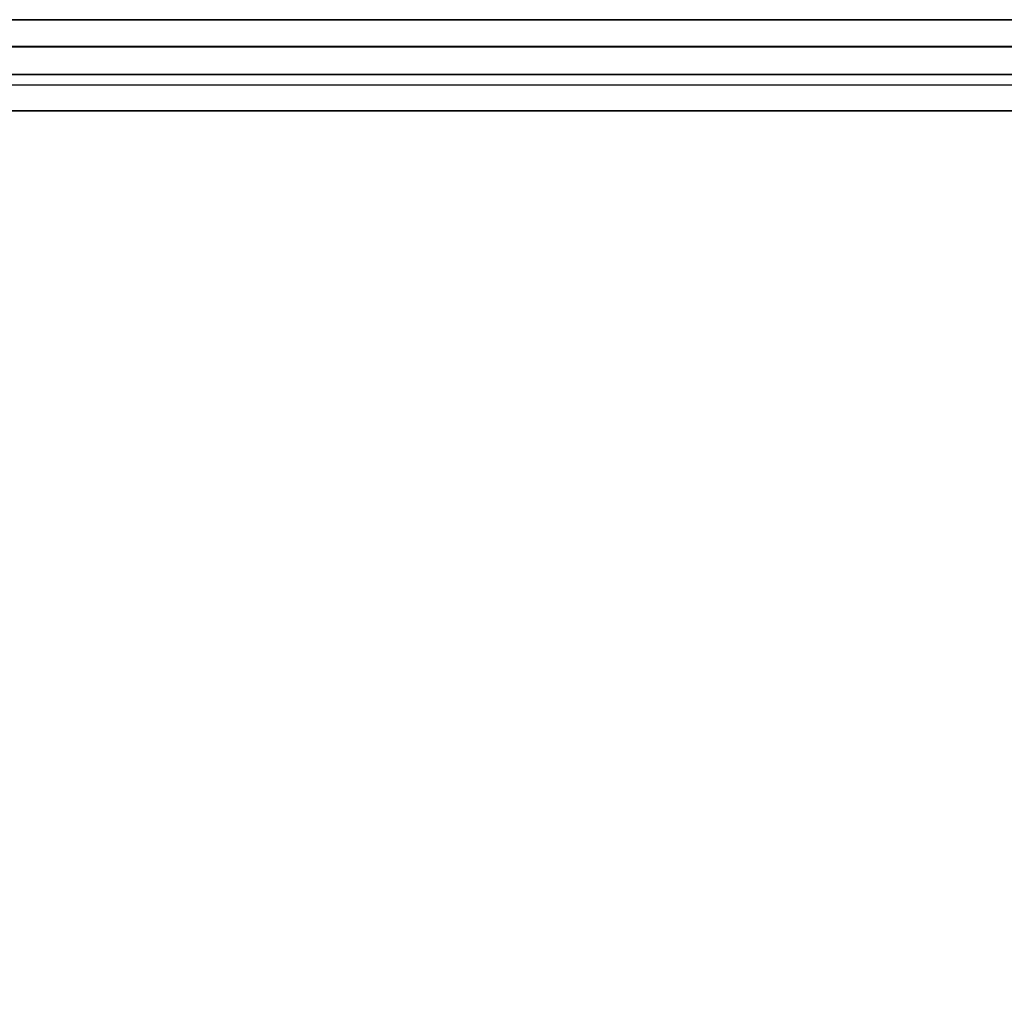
# Model space of a CAD drawing. Header units: millimetres. Extents: x -661 to 720, y -255 to 255.
# Tile 565 of 656: x -600 to -573, y 227 to 254. Entities that reach past the tile are written whole.
import ezdxf

# ---------------------------------------------------------------- set-up
doc = ezdxf.new("R2010")
doc.units = ezdxf.units.MM
doc.layers.add('Floreana 120', color=18, linetype='Continuous', true_color=0x000000)

msp = doc.modelspace()

# ---------------------------------------------------------------- linework, layer by layer
at = {"layer": 'Floreana 120', "color": 253, "true_color": 0x999999}
for p, q in [((-658.028, 253.5, -9.75), (-293.032, 253.5, -9.75)), ((-293.032, 252.75, -28.5), (-658.028, 252.75, -28.5)), ((-658.028, 252, -9.75), (-293.032, 252, -9.75))]:
    msp.add_line(p, q, dxfattribs=at)
at = {"layer": 'Floreana 120', "color": 250, "true_color": 0x282421}
msp.add_line((-652.03, 251, 5), (-299.03, 251, 5), dxfattribs=at)
at = {"layer": 'Floreana 120', "color": 253, "true_color": 0x999999}
for points, weights, knots in [([(-658.028, 253.5, 9), (-658.028, 253.5, 10.462), (-657.614, 252.467, 11.497), (-657.029, 251.004, 11.5), (-657.029, 251.003, 11.5), (-657.028, 251.001, 11.5), (-657.03, 251, 11.5), (-536.03, 251, 11.5), (-415.03, 251, 11.5), (-294.03, 251, 11.5), (-294.031, 251.001, 11.5), (-294.03, 251.003, 11.5), (-294.03, 251.004, 11.5), (-293.445, 252.467, 11.497), (-293.032, 253.5, 10.462), (-293.032, 253.5, 9), (-414.697, 253.5, 9), (-536.362, 253.5, 9), (-658.028, 253.5, 9)], [1, 0.805148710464, 0.805148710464, 1, 0.999999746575, 0.999999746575, 1, 1, 1, 1, 0.999999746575, 0.999999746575, 1, 0.805148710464, 0.805148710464, 1, 1, 1, 1], [0, 0, 0, 0, 4.557256, 4.557256, 4.557256, 4.562455, 4.562455, 4.562455, 367.562455, 367.562455, 367.562455, 367.567653, 367.567653, 367.567653, 372.124909, 372.124909, 372.124909, 737.120909, 737.120909, 737.120909, 737.120909]), ([(-294.03, 251, 10), (-415.03, 251, 10), (-536.03, 251, 10), (-657.03, 251, 10), (-657.029, 251.001, 10), (-657.029, 251.001, 10), (-657.029, 251.002, 10), (-657.614, 251.587, 9.999), (-658.028, 252, 9.585), (-658.028, 252, 9), (-536.362, 252, 9), (-414.697, 252, 9), (-293.032, 252, 9), (-293.032, 252, 9.585), (-293.445, 251.587, 9.999), (-294.03, 251.002, 10), (-294.03, 251.001, 10), (-294.03, 251.001, 10), (-294.03, 251, 10)], [1, 1, 1, 1, 0.999999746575, 0.999999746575, 1, 0.805148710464, 0.805148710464, 1, 1, 1, 1, 0.805148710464, 0.805148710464, 1, 0.999999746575, 0.999999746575, 1], [0, 0, 0, 0, 363, 363, 363, 363.002279, 363.002279, 363.002279, 365.130777, 365.130777, 365.130777, 730.126774, 730.126774, 730.126774, 732.255272, 732.255272, 732.255272, 732.257551, 732.257551, 732.257551, 732.257551])]:
    msp.add_rational_spline(points, weights, degree=3, knots=knots, dxfattribs=at)
for points in [[(-658.028, 253.5, 9), (-475.53, 253.5, 9), (-293.032, 253.5, 9)], [(-293.032, 253.5, -28.5), (-475.53, 253.5, -28.5), (-658.028, 253.5, -28.5)], [(-658.028, 253.5, -28.5), (-475.53, 253.5, -28.5), (-293.032, 253.5, -28.5)], [(-293.325, 252.768, 10.768), (-475.53, 252.768, 10.768), (-657.735, 252.768, 10.768)], [(-293.032, 252, -28.5), (-475.53, 252, -28.5), (-658.028, 252, -28.5)], [(-658.028, 252, -28.5), (-475.53, 252, -28.5), (-293.032, 252, -28.5)], [(-293.032, 252, 9), (-475.53, 252, 9), (-658.028, 252, 9)], [(-293.325, 251.707, 9.707), (-475.53, 251.707, 9.707), (-657.735, 251.707, 9.707)], [(-657.03, 251, 10), (-475.53, 251, 10), (-294.03, 251, 10)], [(-294.03, 251, 11.5), (-475.53, 251, 11.5), (-657.03, 251, 11.5)]]:
    msp.add_open_spline(points, degree=2, dxfattribs=at)
at = {"layer": 'Floreana 120', "color": 250, "true_color": 0x282421}
for points, knots in [([(-652.03, -251, 10), (-475.53, -251, 10), (-299.03, -251, 10), (-294.03, -251, 10), (-294.03, -246, 10), (-294.03, 0, 10), (-294.03, 246, 10), (-294.03, 251, 10), (-299.03, 251, 10), (-475.53, 251, 10), (-652.03, 251, 10), (-657.03, 251, 10), (-657.03, 246, 10), (-657.03, 0, 10), (-657.03, -246, 10), (-657.03, -251, 10), (-652.03, -251, 10)], [0, 0, 0, 353, 353, 363, 363, 855, 855, 865, 865, 1218, 1218, 1228, 1228, 1720, 1720, 1730, 1730, 1730]), ([(-294.03, 246), (-294.03, 0), (-294.03, -246), (-294.03, -251), (-299.03, -251), (-475.53, -251), (-652.03, -251), (-657.03, -251), (-657.03, -246), (-657.03, 0), (-657.03, 246), (-657.03, 251), (-652.03, 251), (-475.53, 251), (-299.03, 251), (-294.03, 251), (-294.03, 246)], [0, 0, 0, 492, 492, 502, 502, 855, 855, 865, 865, 1357, 1357, 1367, 1367, 1720, 1720, 1730, 1730, 1730])]:
    msp.add_rational_spline(points, [1, 1, 1, 0.707106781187, 1, 1, 1, 0.707106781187, 1, 1, 1, 0.707106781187, 1, 1, 1, 0.707106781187, 1], degree=2, knots=knots, dxfattribs=at)
for points in [[(-652.03, 251, 10), (-475.53, 251, 10), (-299.03, 251, 10)], [(-299.03, 251), (-475.53, 251), (-652.03, 251)]]:
    msp.add_open_spline(points, degree=2, dxfattribs=at)

doc.saveas('drawing.dxf')
